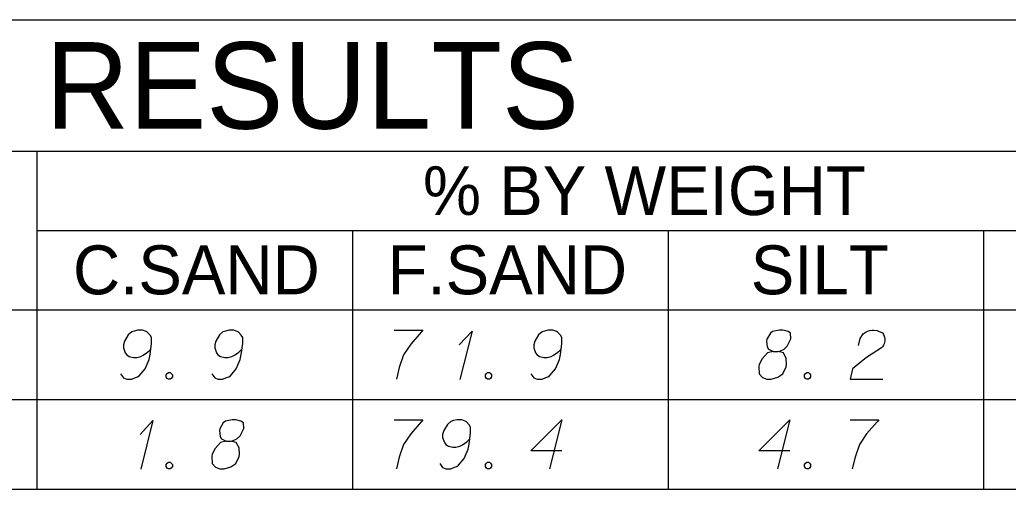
# Model space of a CAD drawing. Extents: x 2074207 to 2076812, y 516372 to 523312.
# Drawn here: x 2076524.4 to 2076621.5, y 520819.5 to 520865.6 of the extents above; entities that cross this region are included whole.
import ezdxf

# ---------------------------------------------------------------- set-up
doc = ezdxf.new("R2010")
doc.units = 0
for name, color, linetype in [('Prop DirtTable_ Soil Test Results - Outline (Major)', 7, 'Continuous'), ('Prop DirtTable_ Soil Test Results - Outline (Minor)', 7, 'Continuous'), ('Prop DirtTable_ Soil Test Results - Tx (Header - Large)', 7, 'Continuous'), ('Prop DirtTable_ Soil Test Results - Tx (Header - Small)', 7, 'Continuous'), ('Prop DirtTable_ Soil Test Results - Tx (Sample Data)', 7, 'Continuous')]:
    doc.layers.add(name, color=color, linetype=linetype)

msp = doc.modelspace()

# ---------------------------------------------------------------- linework, layer by layer
at = {"layer": 'Prop DirtTable_ Soil Test Results - Outline (Major)'}
for p, q in [((2076260.609, 520865.61), (2076811.903, 520865.61)), ((2076260.609, 520837.124), (2076811.903, 520837.124)), ((2076260.609, 520837.124), (2076811.903, 520837.124)), ((2076260.609, 520819.524), (2076811.903, 520819.524))]:
    msp.add_line(p, q, dxfattribs=at)
at = {"layer": 'Prop DirtTable_ Soil Test Results - Outline (Minor)'}
for p, q in [((2076260.609, 520852.724), (2076811.903, 520852.724)), ((2076526.074, 520852.724), (2076526.074, 520828.324)), ((2076526.074, 520844.924), (2076731.93, 520844.924)), ((2076557.094, 520844.924), (2076557.094, 520828.324)), ((2076588.114, 520844.924), (2076588.114, 520828.324)), ((2076619.134, 520828.324), (2076619.134, 520844.924)), ((2076260.609, 520828.324), (2076811.903, 520828.324)), ((2076260.609, 520828.324), (2076811.903, 520828.324)), ((2076526.074, 520828.324), (2076526.074, 520819.524)), ((2076557.094, 520828.324), (2076557.094, 520819.524)), ((2076588.114, 520828.324), (2076588.114, 520819.524)), ((2076619.134, 520819.524), (2076619.134, 520828.324)), ((2076260.609, 520819.524), (2076811.903, 520819.524))]:
    msp.add_line(p, q, dxfattribs=at)
at = {"layer": 'Prop DirtTable_ Soil Test Results - Tx (Sample Data)'}
for points in [[(2076534.302, 520830.859), (2076534.584, 520830.443), (2076534.901, 520830.33), (2076535.395, 520830.33), (2076535.748, 520830.481), (2076535.96, 520830.557), (2076536.136, 520830.67), (2076536.7, 520831.35), (2076537.089, 520832.258), (2076537.194, 520832.749), (2076537.335, 520833.845), (2076537.335, 520834.412), (2076537.194, 520834.639), (2076536.912, 520834.941), (2076536.806, 520835.017), (2076536.454, 520835.13), (2076535.995, 520835.13), (2076535.642, 520835.054), (2076535.395, 520834.979), (2076535.043, 520834.676), (2076534.69, 520834.072), (2076534.584, 520833.694), (2076534.584, 520833.391), (2076534.76, 520832.9), (2076534.901, 520832.711), (2076535.148, 520832.56), (2076535.572, 520832.447), (2076535.889, 520832.447), (2076536.277, 520832.56), (2076536.524, 520832.673), (2076536.947, 520832.976), (2076537.159, 520833.165), (2076537.265, 520833.278)], [(2076543.262, 520830.859), (2076543.544, 520830.443), (2076543.861, 520830.33), (2076544.355, 520830.33), (2076544.708, 520830.481), (2076544.92, 520830.557), (2076545.096, 520830.67), (2076545.66, 520831.35), (2076546.049, 520832.258), (2076546.154, 520832.749), (2076546.295, 520833.845), (2076546.295, 520834.412), (2076546.154, 520834.639), (2076545.872, 520834.941), (2076545.766, 520835.017), (2076545.414, 520835.13), (2076544.955, 520835.13), (2076544.602, 520835.054), (2076544.355, 520834.979), (2076544.003, 520834.676), (2076543.65, 520834.072), (2076543.544, 520833.694), (2076543.544, 520833.391), (2076543.72, 520832.9), (2076543.861, 520832.711), (2076544.108, 520832.56), (2076544.532, 520832.447), (2076544.849, 520832.447), (2076545.237, 520832.56), (2076545.484, 520832.673), (2076545.907, 520832.976), (2076546.119, 520833.165), (2076546.225, 520833.278)], [(2076561.182, 520835.13), (2076564.004, 520835.13), (2076563.827, 520834.941), (2076562.804, 520833.769), (2076562.099, 520832.711), (2076561.676, 520831.464), (2076561.393, 520830.33)], [(2076567.567, 520833.694), (2076568.837, 520835.054), (2076567.637, 520830.292)], [(2076574.622, 520830.859), (2076574.904, 520830.443), (2076575.221, 520830.33), (2076575.715, 520830.33), (2076576.068, 520830.481), (2076576.28, 520830.557), (2076576.456, 520830.67), (2076577.02, 520831.35), (2076577.409, 520832.258), (2076577.514, 520832.749), (2076577.655, 520833.845), (2076577.655, 520834.412), (2076577.514, 520834.639), (2076577.232, 520834.941), (2076577.126, 520835.017), (2076576.774, 520835.13), (2076576.315, 520835.13), (2076575.962, 520835.054), (2076575.715, 520834.979), (2076575.363, 520834.676), (2076575.01, 520834.072), (2076574.904, 520833.694), (2076574.904, 520833.391), (2076575.08, 520832.9), (2076575.221, 520832.711), (2076575.468, 520832.56), (2076575.892, 520832.447), (2076576.209, 520832.447), (2076576.597, 520832.56), (2076576.844, 520832.673), (2076577.267, 520832.976), (2076577.479, 520833.165), (2076577.585, 520833.278)], [(2076598.433, 520833.051), (2076598.927, 520833.051), (2076599.068, 520833.089), (2076599.491, 520833.278), (2076599.809, 520833.58), (2076600.161, 520834.299), (2076600.126, 520834.828), (2076599.879, 520835.017), (2076599.385, 520835.13), (2076599.032, 520835.13), (2076598.362, 520835.017), (2076598.151, 520834.828), (2076597.798, 520834.261), (2076597.763, 520834.072), (2076597.833, 520833.505), (2076597.974, 520833.278), (2076598.433, 520833.051), (2076597.868, 520832.9), (2076597.339, 520832.333), (2076597.057, 520831.766), (2076597.022, 520831.577), (2076597.057, 520830.859), (2076597.375, 520830.481), (2076597.798, 520830.33), (2076598.221, 520830.33), (2076598.891, 520830.519), (2076599.385, 520830.859), (2076599.703, 520831.539), (2076599.738, 520831.766), (2076599.703, 520832.371), (2076599.42, 520832.9), (2076598.927, 520833.051)], [(2076606.793, 520833.618), (2076606.969, 520834.336), (2076607.252, 520834.79), (2076607.569, 520834.979), (2076607.887, 520835.092), (2076608.134, 520835.13), (2076608.31, 520835.13), (2076608.627, 520835.092), (2076608.839, 520835.017), (2076608.945, 520834.979), (2076609.157, 520834.865), (2076609.262, 520834.714), (2076609.333, 520834.563), (2076609.368, 520834.45), (2076609.403, 520834.299), (2076609.403, 520834.11), (2076609.368, 520833.921), (2076609.333, 520833.807), (2076609.262, 520833.656), (2076609.157, 520833.505), (2076609.051, 520833.391), (2076607.604, 520832.447), (2076606.229, 520831.35), (2076605.982, 520830.33), (2076609.192, 520830.33)], [(2076538.993, 520830.973), (2076539.17, 520830.973), (2076539.276, 520830.897), (2076539.381, 520830.746), (2076539.381, 520830.557), (2076539.276, 520830.406), (2076539.17, 520830.33), (2076538.993, 520830.33), (2076538.888, 520830.406), (2076538.782, 520830.557), (2076538.782, 520830.746), (2076538.888, 520830.897), (2076538.993, 520830.973)], [(2076570.353, 520830.973), (2076570.53, 520830.973), (2076570.636, 520830.897), (2076570.741, 520830.746), (2076570.741, 520830.557), (2076570.636, 520830.406), (2076570.53, 520830.33), (2076570.353, 520830.33), (2076570.248, 520830.406), (2076570.142, 520830.557), (2076570.142, 520830.746), (2076570.248, 520830.897), (2076570.353, 520830.973)], [(2076601.713, 520830.973), (2076601.89, 520830.973), (2076601.996, 520830.897), (2076602.101, 520830.746), (2076602.101, 520830.557), (2076601.996, 520830.406), (2076601.89, 520830.33), (2076601.713, 520830.33), (2076601.608, 520830.406), (2076601.502, 520830.557), (2076601.502, 520830.746), (2076601.608, 520830.897), (2076601.713, 520830.973)], [(2076536.207, 520824.894), (2076537.477, 520826.254), (2076536.277, 520821.492)], [(2076544.673, 520824.251), (2076545.167, 520824.251), (2076545.308, 520824.289), (2076545.731, 520824.478), (2076546.049, 520824.78), (2076546.401, 520825.499), (2076546.366, 520826.028), (2076546.119, 520826.217), (2076545.625, 520826.33), (2076545.272, 520826.33), (2076544.602, 520826.217), (2076544.391, 520826.028), (2076544.038, 520825.461), (2076544.003, 520825.272), (2076544.073, 520824.705), (2076544.214, 520824.478), (2076544.673, 520824.251), (2076544.108, 520824.1), (2076543.579, 520823.533), (2076543.297, 520822.966), (2076543.262, 520822.777), (2076543.297, 520822.059), (2076543.615, 520821.681), (2076544.038, 520821.53), (2076544.461, 520821.53), (2076545.131, 520821.719), (2076545.625, 520822.059), (2076545.943, 520822.739), (2076545.978, 520822.966), (2076545.943, 520823.571), (2076545.66, 520824.1), (2076545.167, 520824.251)], [(2076561.182, 520826.33), (2076564.004, 520826.33), (2076563.827, 520826.141), (2076562.804, 520824.969), (2076562.099, 520823.911), (2076561.676, 520822.664), (2076561.393, 520821.53)], [(2076565.662, 520822.059), (2076565.944, 520821.643), (2076566.261, 520821.53), (2076566.755, 520821.53), (2076567.108, 520821.681), (2076567.32, 520821.757), (2076567.496, 520821.87), (2076568.06, 520822.55), (2076568.449, 520823.458), (2076568.554, 520823.949), (2076568.695, 520825.045), (2076568.695, 520825.612), (2076568.554, 520825.839), (2076568.272, 520826.141), (2076568.166, 520826.217), (2076567.814, 520826.33), (2076567.355, 520826.33), (2076567.002, 520826.254), (2076566.755, 520826.179), (2076566.403, 520825.876), (2076566.05, 520825.272), (2076565.944, 520824.894), (2076565.944, 520824.591), (2076566.12, 520824.1), (2076566.261, 520823.911), (2076566.508, 520823.76), (2076566.932, 520823.647), (2076567.249, 520823.647), (2076567.637, 520823.76), (2076567.884, 520823.873), (2076568.307, 520824.176), (2076568.519, 520824.365), (2076568.625, 520824.478)], [(2076577.655, 520823.306), (2076574.622, 520823.306), (2076577.655, 520826.33), (2076576.456, 520821.53)], [(2076600.055, 520823.306), (2076597.022, 520823.306), (2076600.055, 520826.33), (2076598.856, 520821.53)], [(2076605.982, 520826.33), (2076608.804, 520826.33), (2076608.627, 520826.141), (2076607.604, 520824.969), (2076606.899, 520823.911), (2076606.476, 520822.664), (2076606.193, 520821.53)], [(2076538.993, 520822.173), (2076539.17, 520822.173), (2076539.276, 520822.097), (2076539.381, 520821.946), (2076539.381, 520821.757), (2076539.276, 520821.606), (2076539.17, 520821.53), (2076538.993, 520821.53), (2076538.888, 520821.606), (2076538.782, 520821.757), (2076538.782, 520821.946), (2076538.888, 520822.097), (2076538.993, 520822.173)], [(2076570.353, 520822.173), (2076570.53, 520822.173), (2076570.636, 520822.097), (2076570.741, 520821.946), (2076570.741, 520821.757), (2076570.636, 520821.606), (2076570.53, 520821.53), (2076570.353, 520821.53), (2076570.248, 520821.606), (2076570.142, 520821.757), (2076570.142, 520821.946), (2076570.248, 520822.097), (2076570.353, 520822.173)], [(2076601.713, 520822.173), (2076601.89, 520822.173), (2076601.996, 520822.097), (2076602.101, 520821.946), (2076602.101, 520821.757), (2076601.996, 520821.606), (2076601.89, 520821.53), (2076601.713, 520821.53), (2076601.608, 520821.606), (2076601.502, 520821.757), (2076601.502, 520821.946), (2076601.608, 520822.097), (2076601.713, 520822.173)]]:
    msp.add_lwpolyline(points, dxfattribs=at)

# ---------------------------------------------------------------- texts
at = {"layer": 'Prop DirtTable_ Soil Test Results - Tx (Header - Large)'}
msp.add_text('SOIL TEST RESULTS', height=8.50001, dxfattribs=at).set_placement((2076465.656, 520854.917))
at = {"layer": 'Prop DirtTable_ Soil Test Results - Tx (Header - Small)'}
for s, height, p in [('% BY WEIGHT', 4.79998, (2076564.009, 520846.435)), ('C.SAND', 4.8, (2076529.618, 520838.659)), ('F.SAND', 4.8, (2076560.529, 520838.659)), ('SILT', 4.8, (2076596.215, 520838.659))]:
    msp.add_text(s, height=height, dxfattribs=at).set_placement(p)

doc.saveas('drawing.dxf')
